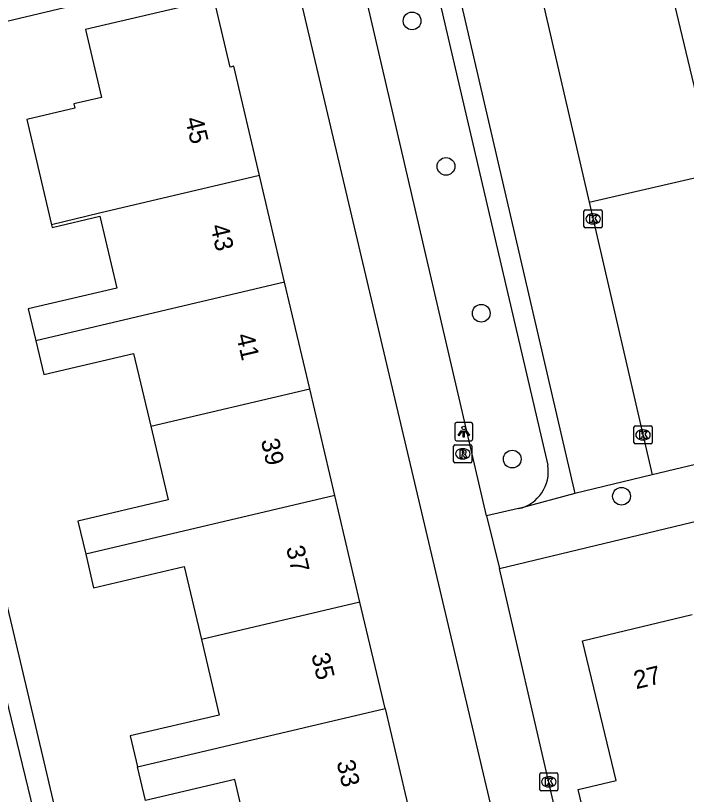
# Model space of a CAD drawing. Extents: x 158038 to 159242, y 380133 to 381214.
# Drawn here: x 158817.61 to 158854.56, y 380691.2 to 380734.09 of the extents above; entities that cross this region are included whole.
import ezdxf

# ---------------------------------------------------------------- set-up
doc = ezdxf.new("R2010")
doc.units = 0
for name, color, linetype in [('IMGEO_Boom', 7, 'Continuous'), ('IMGEO_Kolk', 7, 'Continuous'), ('IMGEO_Lichtpunt', 7, 'Continuous'), ('IMGEO_Pand', 7, 'Continuous'), ('IMGEO_Pand_nummerreeks', 7, 'Continuous'), ('IMGEO_Rijbaan_lokaal_open', 7, 'Continuous'), ('IMGEO_Rioolput', 7, 'Continuous'), ('IMGEO_Voetpad_open', 7, 'Continuous')]:
    doc.layers.add(name, color=color, linetype=linetype)

msp = doc.modelspace()

# ---------------------------------------------------------------- linework, layer by layer
at = {"layer": 'IMGEO_Boom'}
for centre in [(158839.445, 380733.795), (158841.312, 380725.784), (158843.254, 380717.695), (158844.961, 380709.667), (158850.982, 380707.618)]:
    msp.add_circle(centre, 0.489, dxfattribs=at)
at = {"layer": 'IMGEO_Kolk'}
for p, q in [((158848.913, 380722.465), (158848.913, 380723.317)), ((158848.988, 380723.391), (158849.84, 380723.391)), ((158849.401, 380723.171), (158849.426, 380723.171)), ((158849.914, 380723.317), (158849.914, 380722.465)), ((158849.424, 380722.611), (158849.399, 380722.611)), ((158849.84, 380722.391), (158848.988, 380722.391)), ((158851.664, 380710.572), (158851.664, 380711.424)), ((158851.739, 380711.498), (158852.591, 380711.498)), ((158852.665, 380711.424), (158852.665, 380710.572)), ((158852.152, 380711.278), (158852.177, 380711.278)), ((158852.175, 380710.718), (158852.15, 380710.718)), ((158852.591, 380710.498), (158851.739, 380710.498)), ((158846.477, 380691.468), (158846.477, 380692.32)), ((158846.552, 380692.394), (158847.404, 380692.394)), ((158846.965, 380692.174), (158846.99, 380692.174)), ((158847.478, 380692.32), (158847.478, 380691.468)), ((158847.404, 380691.394), (158846.552, 380691.394)), ((158846.988, 380691.614), (158846.963, 380691.614))]:
    msp.add_line(p, q, dxfattribs=at)
for points in [[(158848.913, 380722.465), (158848.913, 380723.317)], [(158848.988, 380723.391), (158849.84, 380723.391)], [(158849.234, 380723.091), (158849.357, 380723.091), (158849.357, 380722.94), (158849.487, 380723.091), (158849.651, 380723.091), (158849.505, 380722.94), (158849.658, 380722.691), (158849.506, 380722.691), (158849.421, 380722.855), (158849.357, 380722.788), (158849.357, 380722.691), (158849.234, 380722.691), (158849.234, 380723.091)], [(158849.914, 380723.317), (158849.914, 380722.465)], [(158849.84, 380722.391), (158848.988, 380722.391)], [(158851.664, 380710.572), (158851.664, 380711.424)], [(158851.739, 380711.498), (158852.591, 380711.498)], [(158852.665, 380711.424), (158852.665, 380710.572)], [(158851.985, 380711.198), (158852.108, 380711.198), (158852.108, 380711.047), (158852.238, 380711.198), (158852.402, 380711.198), (158852.256, 380711.047), (158852.409, 380710.798), (158852.257, 380710.798), (158852.172, 380710.962), (158852.108, 380710.895), (158852.108, 380710.798), (158851.985, 380710.798), (158851.985, 380711.198)], [(158852.591, 380710.498), (158851.739, 380710.498)], [(158846.477, 380691.468), (158846.477, 380692.32)], [(158846.552, 380692.394), (158847.404, 380692.394)], [(158846.798, 380692.094), (158846.921, 380692.094), (158846.921, 380691.943), (158847.051, 380692.094), (158847.215, 380692.094), (158847.069, 380691.943), (158847.222, 380691.694), (158847.07, 380691.694), (158846.985, 380691.858), (158846.921, 380691.791), (158846.921, 380691.694), (158846.798, 380691.694), (158846.798, 380692.094)], [(158847.478, 380692.32), (158847.478, 380691.468)], [(158847.404, 380691.394), (158846.552, 380691.394)]]:
    msp.add_lwpolyline(points, dxfattribs=at)
for centre, start, end in [((158848.99, 380723.315), 91.552, 178.448), ((158848.99, 380723.315), 91.552, 178.448), ((158849.838, 380723.315), 1.552, 88.448), ((158849.838, 380723.315), 1.552, 88.448), ((158848.99, 380722.467), 181.552, 268.448), ((158848.99, 380722.467), 181.552, 268.448), ((158849.838, 380722.467), 271.552, 358.448), ((158849.838, 380722.467), 271.552, 358.448), ((158851.741, 380711.422), 91.552, 178.448), ((158851.741, 380711.422), 91.552, 178.448), ((158852.589, 380711.422), 1.552, 88.448), ((158852.589, 380711.422), 1.552, 88.448), ((158851.741, 380710.574), 181.552, 268.448), ((158851.741, 380710.574), 181.552, 268.448), ((158852.589, 380710.574), 271.552, 358.448), ((158852.589, 380710.574), 271.552, 358.448), ((158846.554, 380692.318), 91.552, 178.448), ((158846.554, 380692.318), 91.552, 178.448), ((158847.402, 380692.318), 1.552, 88.448), ((158847.402, 380692.318), 1.552, 88.448), ((158846.554, 380691.47), 181.552, 268.448), ((158846.554, 380691.47), 181.552, 268.448), ((158847.402, 380691.47), 271.552, 358.448), ((158847.402, 380691.47), 271.552, 358.448)]:
    msp.add_arc(centre, 0.0765, start, end, dxfattribs=at)
for centre, major_axis, ratio, start_param, end_param in [((158849.4, 380722.891), (-0.387, 0.002), 0.722429, 4.712389, 7.853982), ((158849.425, 380722.891), (-0.39, 0.002), 0.717154, 1.570796, 4.712389), ((158852.151, 380710.998), (-0.387, 0.002), 0.722429, 4.712389, 7.853982), ((158852.176, 380710.998), (-0.39, 0.002), 0.717154, 1.570796, 4.712389), ((158846.964, 380691.894), (-0.387, 0.002), 0.722429, 4.712389, 7.853982), ((158846.989, 380691.894), (-0.39, 0.002), 0.717154, 1.570796, 4.712389)]:
    msp.add_ellipse(centre, major_axis=major_axis, ratio=ratio, start_param=start_param, end_param=end_param, dxfattribs=at)
at = {"layer": 'IMGEO_Lichtpunt'}
for p, q in [((158841.792, 380711.58), (158841.792, 380710.773)), ((158841.792, 380711.58), (158841.792, 380710.773)), ((158842.694, 380711.675), (158841.886, 380711.675)), ((158842.694, 380711.675), (158841.886, 380711.675)), ((158842.788, 380710.773), (158842.788, 380711.58)), ((158842.788, 380710.773), (158842.788, 380711.58)), ((158841.886, 380710.679), (158842.694, 380710.679)), ((158841.886, 380710.679), (158842.694, 380710.679))]:
    msp.add_line(p, q, dxfattribs=at)
for points in [[(158842.166, 380711.244), (158842.205, 380711.216), (158842.017, 380710.954), (158841.979, 380710.981), (158842.166, 380711.244)], [(158842.268, 380711.196), (158842.315, 380711.196), (158842.315, 380710.874), (158842.268, 380710.874), (158842.268, 380711.196)], [(158842.378, 380711.216), (158842.416, 380711.243), (158842.603, 380710.981), (158842.564, 380710.953), (158842.378, 380711.216)]]:
    msp.add_lwpolyline(points, dxfattribs=at)
msp.add_circle((158842.291, 380711.378), 0.0994, dxfattribs=at)
for centre, start, end in [((158841.886, 380711.58), 90, 180), ((158841.886, 380711.58), 90, 180), ((158842.694, 380711.58), 0, 90), ((158842.694, 380711.58), 0, 90), ((158841.886, 380710.773), 180, 270), ((158841.886, 380710.773), 180, 270), ((158842.694, 380710.773), 270, 0), ((158842.694, 380710.773), 270, 360)]:
    msp.add_arc(centre, 0.0946, start, end, dxfattribs=at)
at = {"layer": 'IMGEO_Pand'}
for points in [[(158831.044, 380725.277), (158829.628, 380731.293), (158829.433, 380731.247), (158828.553, 380734.985), (158821.457, 380733.314), (158822.337, 380729.576), (158820.819, 380729.219), (158820.874, 380728.983), (158818.225, 380728.359), (158819.587, 380722.573)], [(158831.044, 380725.277), (158822.236, 380723.204), (158819.587, 380722.573)], [(158832.427, 380719.406), (158831.044, 380725.277)], [(158819.587, 380722.573), (158819.624, 380722.416), (158822.246, 380723.034), (158823.175, 380719.086), (158818.303, 380717.939), (158818.718, 380716.179)], [(158832.427, 380719.406), (158818.718, 380716.179)], [(158833.809, 380713.536), (158832.427, 380719.406)], [(158818.718, 380716.179), (158819.156, 380714.317), (158824.108, 380715.483), (158825.051, 380711.475)], [(158825.051, 380711.475), (158833.809, 380713.536)], [(158835.191, 380707.665), (158833.809, 380713.536)], [(158825.051, 380711.475), (158826.006, 380707.42), (158821.042, 380706.251), (158821.469, 380704.436)], [(158835.191, 380707.665), (158821.469, 380704.436)], [(158836.574, 380701.795), (158835.191, 380707.665)], [(158821.469, 380704.436), (158821.906, 380702.581), (158826.892, 380703.755), (158827.838, 380699.74)], [(158836.574, 380701.795), (158827.838, 380699.74)], [(158837.956, 380695.925), (158836.574, 380701.795)], [(158857.832, 380680.783), (158856.334, 380687.011), (158856.069, 380688.112), (158851.2, 380686.941), (158849.423, 380688.041), (158848.599, 380691.463), (158850.68, 380691.963), (158848.83, 380699.654), (158854.88, 380701.11)], [(158827.838, 380699.74), (158828.819, 380695.572), (158823.925, 380694.419), (158824.326, 380692.716)], [(158824.326, 380692.716), (158837.956, 380695.925)], [(158837.956, 380695.925), (158839.338, 380690.053)], [(158830.622, 380688.002), (158829.676, 380692.016), (158824.763, 380690.859), (158824.326, 380692.716)]]:
    msp.add_lwpolyline(points, dxfattribs=at)
at = {"layer": 'IMGEO_Rijbaan_lokaal_open'}
for points in [[(158851.044, 380746.662), (158851.575, 380744.417), (158856.124, 380725.416)], [(158844.967, 380742.124), (158849.202, 380723.815)], [(158849.202, 380723.815), (158856.124, 380725.416)], [(158849.202, 380723.815), (158852.675, 380708.797)], [(158876.928, 380714.568), (158866.824, 380712.172), (158852.675, 380708.797)]]:
    msp.add_lwpolyline(points, dxfattribs=at)
at = {"layer": 'IMGEO_Rioolput'}
for p, q in [((158841.734, 380709.53), (158841.734, 380710.382)), ((158841.809, 380710.456), (158842.661, 380710.456)), ((158842.222, 380710.236), (158842.247, 380710.236)), ((158842.735, 380710.382), (158842.735, 380709.53)), ((158842.245, 380709.676), (158842.22, 380709.676)), ((158842.661, 380709.456), (158841.809, 380709.456))]:
    msp.add_line(p, q, dxfattribs=at)
for points in [[(158841.734, 380709.53), (158841.734, 380710.382)], [(158841.809, 380710.456), (158842.661, 380710.456)], [(158842.323, 380710.154), (158842.071, 380710.156), (158842.071, 380709.756)], [(158842.735, 380710.382), (158842.735, 380709.53)], [(158842.071, 380709.756), (158842.195, 380709.756), (158842.195, 380709.918), (158842.206, 380709.918)], [(158842.249, 380710.075), (158842.195, 380710.075), (158842.195, 380709.994)], [(158842.195, 380709.994), (158842.247, 380709.994)], [(158842.253, 380709.889), (158842.324, 380709.756), (158842.464, 380709.756), (158842.399, 380709.882)], [(158842.661, 380709.456), (158841.809, 380709.456)]]:
    msp.add_lwpolyline(points, dxfattribs=at)
for centre, radius, start, end in [((158841.811, 380710.38), 0.0765, 91.552, 178.448), ((158841.811, 380710.38), 0.0765, 91.552, 178.448), ((158842.322, 380710.044), 0.109, 350.3612, 89.416), ((158842.659, 380710.38), 0.0765, 1.552, 88.448), ((158842.659, 380710.38), 0.0765, 1.552, 88.448), ((158842.205, 380709.865), 0.0533, 26.0293, 88.6989), ((158842.231, 380710.183), 0.19, 274.7715, 282.9687), ((158842.255, 380709.979), 0.0964, 77.0061, 93.1865), ((158842.269, 380710.036), 0.0378, 276.6634, 79.6772), ((158842.32, 380710.044), 0.112, 277.5842, 350.9817), ((158842.304, 380709.829), 0.108, 29.5134, 73.7905), ((158841.811, 380709.532), 0.0765, 181.552, 268.448), ((158841.811, 380709.532), 0.0765, 181.552, 268.448), ((158842.659, 380709.532), 0.0765, 271.552, 358.448), ((158842.659, 380709.532), 0.0765, 271.552, 358.448)]:
    msp.add_arc(centre, radius, start, end, dxfattribs=at)
for centre, major_axis, ratio, start_param, end_param in [((158842.221, 380709.956), (-0.387, 0.002), 0.722429, 4.712389, 7.853982), ((158842.246, 380709.956), (-0.39, 0.002), 0.717154, 1.570796, 4.712389)]:
    msp.add_ellipse(centre, major_axis=major_axis, ratio=ratio, start_param=start_param, end_param=end_param, dxfattribs=at)
at = {"layer": 'IMGEO_Voetpad_open'}
for points in [[(158841.106, 380739.265), (158848.411, 380707.778)], [(158843.543, 380706.546), (158836.162, 380738.319)], [(158840.407, 380737.267), (158846.918, 380709.328)], [(158830.815, 380737.027), (158808.756, 380731.773), (158809.083, 380730.368)], [(158833.177, 380735.515), (158846.68, 380678.256)], [(158844.268, 380703.643), (158872.137, 380710.348)], [(158852.675, 380708.797), (158848.411, 380707.778)], [(158848.411, 380707.778), (158845.425, 380706.957), (158845.305, 380706.937)], [(158845.305, 380706.937), (158843.543, 380706.546)], [(158843.543, 380706.546), (158844.268, 380703.643)], [(158849.946, 380678.976), (158844.268, 380703.643)], [(158846.68, 380678.256), (158823.914, 380672.887), (158821.312, 380683.919), (158819.173, 380692.991), (158817.1, 380701.78), (158816.812, 380703), (158815.58, 380702.714)], [(158823.207, 380671.374), (158816.439, 380699.129), (158811.397, 380697.9)]]:
    msp.add_lwpolyline(points, dxfattribs=at)
msp.add_arc((158844.857, 380708.979), 2.091, 282.3799, 9.6119, dxfattribs=at)

# ---------------------------------------------------------------- texts
at = {"layer": 'IMGEO_Pand_nummerreeks'}
for s, rotation, p in [('45', 283.2494, (158826.941, 380728.395)), ('43', 283.2494, (158828.331, 380722.493)), ('41', 283.2494, (158829.747, 380716.48)), ('39', 283.2494, (158831.11, 380710.688)), ('37', 283.2494, (158832.5, 380704.785)), ('35', 283.2494, (158833.89, 380698.883)), ('27', 13.5275, (158851.783, 380696.99)), ('33', 283.2494, (158835.28, 380692.98))]:
    msp.add_text(s, height=1, rotation=rotation, dxfattribs=at).set_placement(p)

doc.saveas('drawing.dxf')
